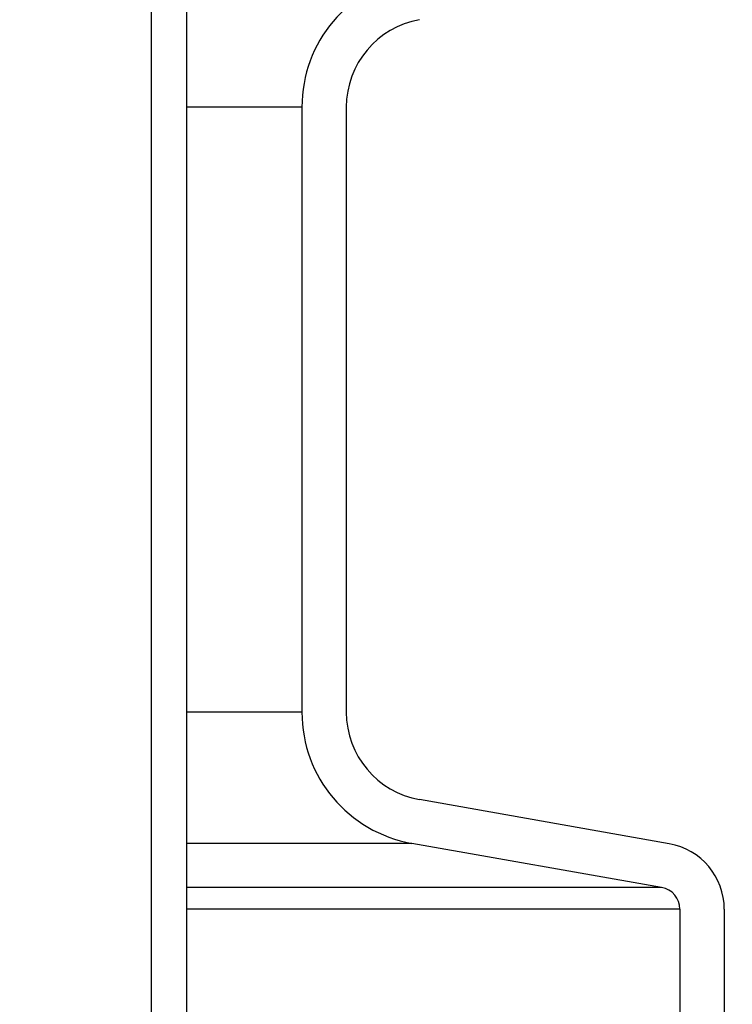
# Model space of a CAD drawing. Extents: x -169 to 6736, y -208 to 3022.
# Tile 283 of 656: x 1607.23 to 1609.24, y 971.93 to 974.7. Entities that reach past the tile are written whole.
import ezdxf

# ---------------------------------------------------------------- set-up
doc = ezdxf.new("R2010")
doc.units = 0
doc.header["$MEASUREMENT"] = 0
doc.header["$PDSIZE"] = 1
doc.layers.get('DEFPOINTS').update_dxf_attribs({"linetype": 'CONTINUOUS'})
for name, color, linetype in [('DIM', 3, 'CONTINUOUS'), ('PEAGRAVEL-HATCH', 3, 'CONTINUOUS'), ('SPILL-BUCKET', 1, 'CONTINUOUS')]:
    doc.layers.add(name, color=color, linetype=linetype)
doc.styles.add('SIMPLEX', font='simplex')
doc.dimstyles.new('DIM64', dxfattribs={"dimscale": 64, "dimtxt": 0.09375, "dimasz": 0.09375, "dimexe": 0.0625, "dimexo": 0.0625, "dimgap": 0.046875, "dimtad": 1, "dimdec": 4, "dimzin": 3, "dimdsep": 46, "dimlunit": 4, "dimtxsty": 'SIMPLEX', "dimcen": 0, "dimclrd": 256, "dimclre": 256, "dimclrt": 256, "dimadec": 0, "dimazin": 0, "dimtfac": 1, "dimtdec": 4, "dimtmove": 0, "dimatfit": 3, "dimfxl": 1, "dimfrac": 2, "dimtolj": 1, "dimtzin": 0, "dimarcsym": 0})

# ---------------------------------------------------------------- blocks, each defined once
blk = doc.blocks.new('*D109')
at = {"layer": 'DEFPOINTS', "color": 0, "transparency": 16777216}
for p in [(1368.5861, 978.296), (2031.8114, 978.0147), (1368.5861, 700.5233)]:
    blk.add_point(p, dxfattribs=at)
at = {"layer": 'DIM', "lineweight": -2, "transparency": 16777216}
for p, q in [((1368.5861, 974.296), (1368.5861, 696.5233)), ((2031.8114, 974.0147), (2031.8114, 696.5233)), ((2025.8114, 700.5233), (1374.5861, 700.5233))]:
    blk.add_line(p, q, dxfattribs=at)
at = {"layer": 'DIM', "transparency": 16777216}
for points in [[(1374.5861, 701.5233), (1374.5861, 699.5233), (1368.5861, 700.5233)], [(2025.8114, 701.5233), (2025.8114, 699.5233), (2031.8114, 700.5233)]]:
    blk.add_solid(points, dxfattribs=at)
at = {"layer": 'DIM', "transparency": 16777216, "insert": (1700.1988, 708.0947), "char_height": 6, "attachment_point": 5, "style": 'SIMPLEX'}
blk.add_mtext('\\A1;55\'-3 1/4" (F.V. TANK SLAB)', dxfattribs=at)

msp = doc.modelspace()

# ---------------------------------------------------------------- hatches: boundary and pattern name
at = {"layer": 'PEAGRAVEL-HATCH'}
h = msp.add_hatch(dxfattribs=at)
h.set_pattern_fill('AR-SAND', color=256, scale=7.5, style=0)
h.set_pattern_definition([(37.5, (-490.613, 45.845), (-0.47245, 14.45118), [0, -11.4, 0, -12.75, 0, -12.1875]), (7.5, (-490.613, 45.845), (13.27333, 21.1661), [0, -6.15, 0, -10.275, 0, -3.9375]), (327.5, (-499.838, 45.845), (23.356064, 0.04244), [0, -3.75, 0, -13.5, 0, -17.625]), (317.5, (-499.838, 45.845), (22.54595, 6.58257), [0, -1.875, 0, -8.85, 0, -10.125])])
h.paths.add_polyline_path([(1603.39476, 960.7742), (1603.4722, 961.96392), (1607.83923, 963.30445), (1608.15089, 965.17744), (1608.15089, 966.77867), (1609.17195, 967.21286), (1609.17195, 978.01471), (1628.06794, 978.01471), (1628.13726, 973.7036), (1635.17853, 973.7036), (1635.17228, 935.26579), (1603.26373, 935.26579)])
h.paths.add_polyline_path([(1603.26349, 934.26579), (1635.17228, 934.26579), (1635.17853, 916.52404), (1634.27933, 915.87484), (1634.27933, 915.52404), (1632.67228, 915.52328), (1631.67228, 917.52328), (1626.67228, 917.52328), (1625.67228, 915.52328), (1616.17228, 915.52328), (1615.17228, 917.52328), (1610.17228, 917.52328), (1609.17228, 915.52328), (1604.18512, 915.52328), (1604.18512, 915.87408), (1603.53592, 916.52328), (1603.26349, 916.52328)])

# ---------------------------------------------------------------- linework, layer by layer
at = {"layer": 'SPILL-BUCKET', "color": 1, "linetype": 'Continuous'}
for p, q in [((1607.60189, 969.88498), (1607.60189, 984.08254)), ((1607.70182, 969.88498), (1607.70182, 984.08254)), ((1608.02597, 974.45707), (1608.02597, 972.75358)), ((1608.15089, 974.45707), (1608.15089, 972.75358)), ((1609.06095, 972.38348), (1608.35734, 972.50755)), ((1609.03926, 972.26047), (1608.33564, 972.38453)), ((1609.09087, 972.19896), (1609.09087, 971.01443)), ((1609.21579, 972.19896), (1609.21579, 971.01443))]:
    msp.add_line(p, q, dxfattribs=at)
at = {"layer": 'SPILL-BUCKET', "color": 7}
for p, q in [((1608.02597, 974.45707), (1607.70182, 974.45707)), ((1608.02597, 972.75358), (1607.70182, 972.75358)), ((1608.33564, 972.38453), (1607.70182, 972.38453)), ((1609.03926, 972.26047), (1607.70182, 972.26047)), ((1609.09087, 972.19896), (1607.70182, 972.19896))]:
    msp.add_line(p, q, dxfattribs=at)
at = {"layer": 'SPILL-BUCKET', "color": 1, "linetype": 'Continuous'}
for centre, radius, start, end in [((1608.40072, 974.45707), 0.37474, 100, 180), ((1608.40072, 974.45707), 0.24983, 100, 180), ((1608.40072, 972.75358), 0.37474, 180, 260), ((1608.40072, 972.75358), 0.24983, 180, 260), ((1609.02841, 972.19896), 0.18737, 0, 80), ((1609.02841, 972.19896), 0.06246, 0, 80)]:
    msp.add_arc(centre, radius, start, end, dxfattribs=at)

# ---------------------------------------------------------------- dimensions: what is measured, and where the dimension line sits
at = {"layer": 'DIM'}
dim = msp.add_linear_dim(base=(1368.58612, 700.52328), p1=(2031.81144, 978.01471), p2=(1368.58612, 978.29596), angle=180, text='<> (F.V. TANK SLAB)', dimstyle='DIM64', dxfattribs=at)
dim.commit()
dim.dimension.update_dxf_attribs({"geometry": '*D109', "text_midpoint": (1700.19878, 708.09471)})

doc.saveas('drawing.dxf')
